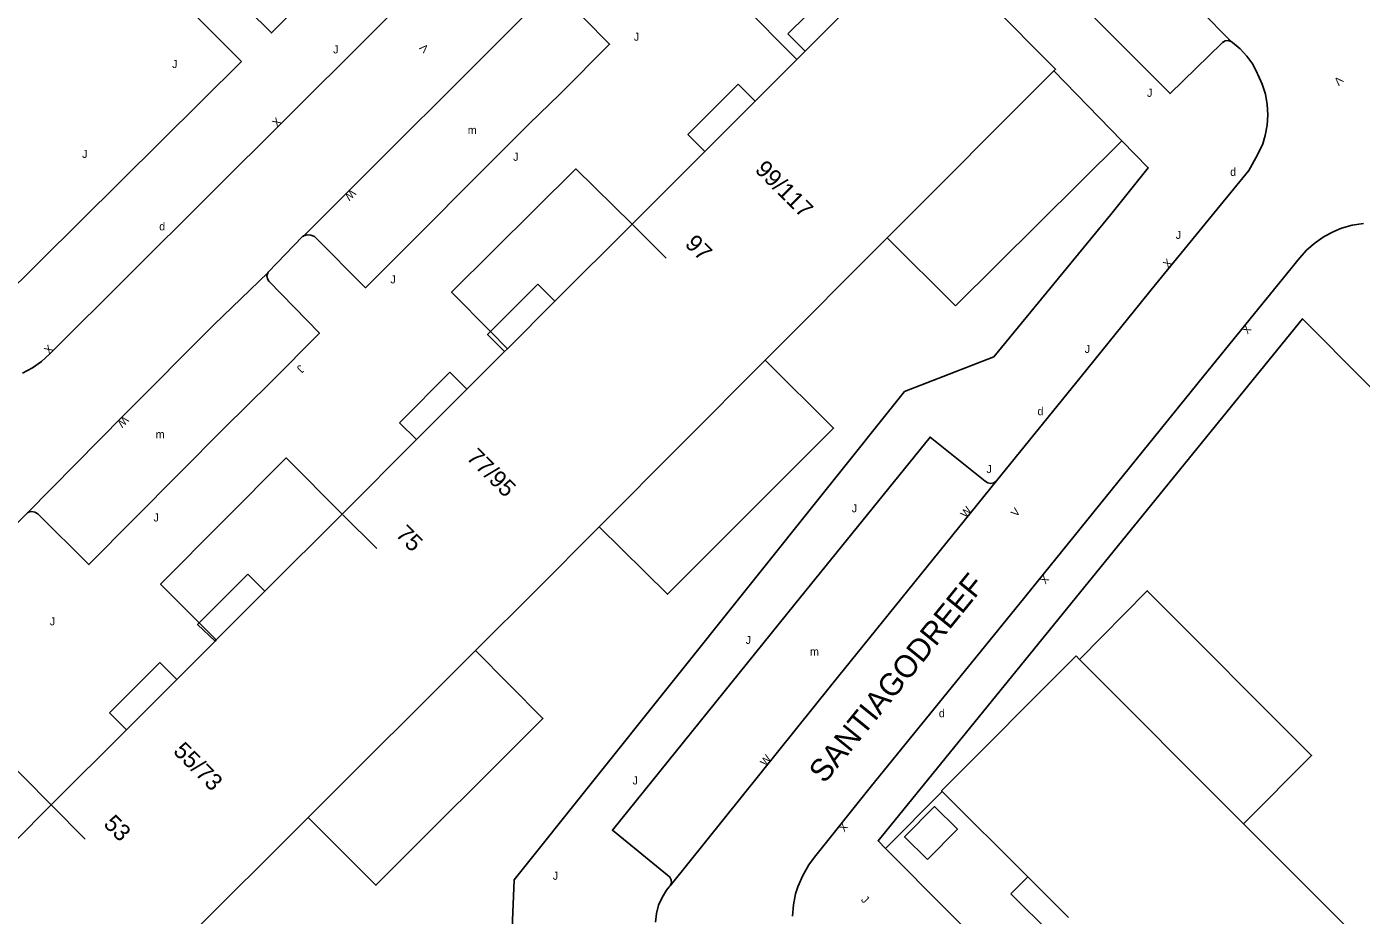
# Model space of a CAD drawing. Extents: x 134999 to 136502, y 457398 to 459002.
# Drawn here: x 135296.2 to 135379.7, y 458766.3 to 458821.8 of the extents above; entities that cross this region are included whole.
import ezdxf

# ---------------------------------------------------------------- set-up
doc = ezdxf.new("R2010")
doc.units = 0
for name, color, linetype in [('RI_DGTB_15', 7, 'Continuous'), ('RI_DGTB_29', 7, 'Continuous'), ('RI_DGTB_3', 7, 'Continuous'), ('RI_DGTB_30', 7, 'Continuous'), ('RI_DGTB_31', 7, 'Continuous'), ('RI_DGTB_35', 7, 'Continuous'), ('RI_DGTB_36', 7, 'Continuous'), ('RI_DGTB_37', 7, 'Continuous'), ('RI_DGTB_4', 7, 'Continuous'), ('RI_DGTB_43', 7, 'Continuous'), ('RI_DGTB_48', 7, 'Continuous'), ('RI_DGTB_53', 7, 'Continuous'), ('RI_DGTB_54', 7, 'Continuous'), ('RI_DGTB_6', 7, 'Continuous'), ('RI_DGTB_7', 7, 'Continuous')]:
    doc.layers.add(name, color=color, linetype=linetype)

msp = doc.modelspace()

# ---------------------------------------------------------------- linework, layer by layer
at = {"layer": 'RI_DGTB_15'}
for p, q in [((135334.076, 458809.468), (135336.199, 458807.348)), ((135315.995, 458791.308), (135318.118, 458789.188)), ((135297.784, 458773.153), (135299.907, 458771.033))]:
    msp.add_line(p, q, dxfattribs=at)
at = {"layer": 'RI_DGTB_3'}
for points in [[(135344.888, 458820.28), (135348.035, 458823.427)], [(135344.364, 458819.755), (135341.77, 458817.161)], [(135344.364, 458819.755), (135344.888, 458820.28)], [(135341.77, 458817.161), (135338.623, 458814.014)], [(135338.623, 458814.014), (135334.077, 458809.468)], [(135329.254, 458804.645), (135334.077, 458809.468)], [(135326.293, 458801.684), (135329.254, 458804.645)], [(135323.753, 458799.145), (135326.109, 458801.5)], [(135326.109, 458801.5), (135326.293, 458801.684)], [(135320.606, 458795.998), (135323.753, 458799.145)], [(135315.956, 458791.348), (135320.606, 458795.998)], [(135315.956, 458791.348), (135311.132, 458786.523)], [(135311.132, 458786.523), (135308.091, 458783.482)], [(135305.617, 458781.008), (135308.02, 458783.411)], [(135308.02, 458783.411), (135308.091, 458783.482)], [(135361.822, 458782.478), (135353.418, 458774.058), (135353.464, 458774.012)], [(135302.471, 458777.861), (135305.617, 458781.008)], [(135297.774, 458773.164), (135302.471, 458777.861)], [(135353.464, 458774.012), (135358.803, 458768.674)], [(135297.774, 458773.164), (135293.08, 458768.471)], [(135358.803, 458768.674), (135361.343, 458766.134)]]:
    msp.add_lwpolyline(points, dxfattribs=at)
at = {"layer": 'RI_DGTB_4'}
for p, q in [((135360.442, 458819.043), (135350.026, 458808.615)), ((135342.495, 458801.061), (135350.026, 458808.615)), ((135332.028, 458790.552), (135342.393, 458800.959)), ((135342.393, 458800.959), (135342.495, 458801.061)), ((135313.827, 458772.383), (135324.297, 458782.816)), ((135324.297, 458782.816), (135324.398, 458782.917)), ((135361.822, 458782.478), (135362.042, 458782.257)), ((135362.042, 458782.257), (135372.299, 458771.977)), ((135313.827, 458772.383), (135306.141, 458764.725)), ((135379.932, 458764.355), (135372.299, 458771.977))]:
    msp.add_line(p, q, dxfattribs=at)
for points in [[(135352.185, 458827.577), (135360.547, 458819.149), (135360.442, 458819.043)], [(135332.028, 458790.552), (135328.01, 458786.515), (135324.398, 458782.917)]]:
    msp.add_lwpolyline(points, dxfattribs=at)
at = {"layer": 'RI_DGTB_48'}
for p, q in [((135354.29, 458804.364), (135364.687, 458814.683)), ((135350.026, 458808.615), (135354.29, 458804.364)), ((135353.464, 458774.012), (135349.907, 458770.434))]:
    msp.add_line(p, q, dxfattribs=at)
for points in [[(135342.393, 458800.959), (135346.668, 458796.72), (135336.29, 458786.34), (135332.028, 458790.552)], [(135372.299, 458771.977), (135376.541, 458776.257), (135366.278, 458786.552), (135362.042, 458782.257)], [(135324.297, 458782.816), (135328.509, 458778.572), (135318.073, 458768.15), (135313.827, 458772.383)]]:
    msp.add_lwpolyline(points, dxfattribs=at)
at = {"layer": 'RI_DGTB_53'}
msp.add_line((135360.442, 458819.043), (135364.687, 458814.683), dxfattribs=at)
for points in [[(135309.678, 458819.627), (135294.54, 458804.658), (135281.101, 458818.125)], [(135363.992, 458810.071), (135366.333, 458812.993), (135364.687, 458814.683)]]:
    msp.add_lwpolyline(points, dxfattribs=at)
at = {"layer": 'RI_DGTB_54'}
for p, q in [((135329.466, 458824.62), (135313.535, 458808.723)), ((135296.293, 458791.419), (135293.015, 458788.142))]:
    msp.add_line(p, q, dxfattribs=at)
for points in [[(135320.319, 458830.28), (135311.552, 458821.422), (135301.025, 458831.815), (135293.254, 458839.459), (135260.543, 458872.19), (135253.283, 458879.412), (135253.119, 458879.664), (135252.853, 458880.182), (135252.66, 458880.733), (135252.544, 458881.304), (135251.932, 458893.173), (135253.864, 458893.131), (135256.444, 458893.139), (135258.369, 458893.2), (135260.29, 458893.34)], [(135295.983, 458800.157), (135296.598, 458800.49), (135297.171, 458800.891), (135297.695, 458801.355), (135332.443, 458835.983), (135338.927, 458842.503), (135340.278, 458843.804), (135340.631, 458844.205), (135341.034, 458844.769), (135341.369, 458845.376), (135341.633, 458846.017), (135341.82, 458846.684), (135341.93, 458847.368), (135341.96, 458848.061), (135341.947, 458848.228), (135341.843, 458848.936), (135341.661, 458849.629), (135341.402, 458850.297), (135341.071, 458850.932), (135340.667, 458851.612), (135340.208, 458852.255), (135338.788, 458853.706)], [(135371.512, 458820.889), (135371.33, 458820.945), (135371.141, 458820.923), (135370.978, 458820.825), (135370.941, 458820.787), (135367.706, 458817.629), (135349.507, 458835.866), (135352.703, 458839.056), (135352.789, 458839.256), (135352.797, 458839.473), (135352.726, 458839.678), (135352.66, 458839.773)], [(135371.512, 458820.889), (135365.704, 458826.775), (135355.822, 458836.672), (135352.66, 458839.773)], [(135281.101, 458818.125), (135296.263, 458833.042), (135309.678, 458819.627)], [(135352.185, 458827.577), (135348.687, 458831.07), (135340.872, 458823.277), (135344.364, 458819.755)], [(135329.466, 458824.62), (135329.376, 458824.432), (135329.363, 458824.224), (135329.429, 458824.026), (135329.452, 458823.989), (135332.672, 458820.711), (135329.579, 458817.612), (135327.634, 458815.707), (135317.41, 458805.488), (135314.222, 458808.692), (135314.006, 458808.782), (135313.772, 458808.795), (135313.547, 458808.729), (135313.535, 458808.723)], [(135356.852, 458793.424), (135362.145, 458799.937), (135366.796, 458805.703), (135372.618, 458812.826), (135373.164, 458813.808), (135373.494, 458814.491), (135373.651, 458815.001), (135373.772, 458815.643), (135373.814, 458816.296), (135373.776, 458816.948), (135373.659, 458817.591), (135373.464, 458818.215), (135373.194, 458818.81), (135373.151, 458818.908), (135372.862, 458819.456), (135372.504, 458819.963), (135372.083, 458820.419), (135371.608, 458820.818), (135371.512, 458820.889)], [(135334.077, 458809.468), (135330.568, 458812.918), (135322.8, 458805.206), (135325.236, 458802.749)], [(135363.992, 458810.071), (135356.686, 458801.168), (135351.104, 458799.001), (135326.699, 458768.496), (135326.424, 458761.367), (135325.042, 458759.93), (135319.661, 458759.833), (135313.212, 458753.428), (135313.18, 458736.631), (135320.599, 458729.153)], [(135344.096, 458766.22), (135344.157, 458766.916), (135344.296, 458767.601), (135344.436, 458768.057), (135344.745, 458768.758), (135345.125, 458769.423), (135345.469, 458769.912), (135349.034, 458774.361), (135358.278, 458785.705), (135369.808, 458799.984), (135375.793, 458807.342), (135376.249, 458807.852), (135376.762, 458808.304), (135377.324, 458808.694), (135377.928, 458809.016), (135378.409, 458809.212), (135379.087, 458809.399), (135379.783, 458809.508)], [(135313.535, 458808.723), (135313.491, 458808.698), (135311.34, 458806.475), (135311.309, 458806.425)], [(135311.309, 458806.425), (135311.257, 458806.243), (135311.283, 458806.055), (135311.384, 458805.895), (135314.54, 458802.656), (135311.461, 458799.556), (135308.61, 458796.73), (135300.128, 458788.188), (135296.934, 458791.359), (135296.762, 458791.468), (135296.562, 458791.502), (135296.364, 458791.457), (135296.293, 458791.419)], [(135296.293, 458791.419), (135302.299, 458797.508), (135307.952, 458803.188), (135311.309, 458806.425)], [(135402.655, 458776.793), (135393.778, 458785.705), (135383.876, 458795.611), (135375.983, 458803.551), (135349.448, 458770.926), (135349.907, 458770.434)], [(135325.236, 458802.749), (135326.293, 458801.684)], [(135356.852, 458793.424), (135356.691, 458793.308), (135356.497, 458793.265), (135356.302, 458793.3), (135356.147, 458793.399), (135352.7, 458796.158), (135344.241, 458785.705), (135332.846, 458771.581), (135336.298, 458768.784), (135336.443, 458768.662), (135336.526, 458768.491), (135336.532, 458768.302), (135336.46, 458768.126), (135336.45, 458768.112)], [(135315.956, 458791.348), (135312.466, 458794.853), (135304.613, 458786.969), (135307.032, 458784.544)], [(135356.852, 458793.424), (135346.556, 458780.698), (135336.45, 458768.112)], [(135307.032, 458784.544), (135308.091, 458783.482)], [(135297.774, 458773.164), (135294.298, 458776.673), (135286.411, 458768.843), (135288.892, 458766.403)], [(135349.907, 458770.434), (135357.769, 458762.543), (135360.295, 458765.081)], [(135336.45, 458768.112), (135336.39, 458768.046), (135336.229, 458767.841), (135335.949, 458767.386), (135335.739, 458766.895), (135335.605, 458766.377), (135335.549, 458765.846)]]:
    msp.add_lwpolyline(points, dxfattribs=at)
at = {"layer": 'RI_DGTB_6'}
msp.add_lwpolyline([(135352.537, 458769.76), (135351.108, 458771.176), (135352.977, 458773.064), (135354.406, 458771.648), (135352.537, 458769.76)], dxfattribs=at)
at = {"layer": 'RI_DGTB_7'}
for p, q in [((135346.975, 458824.488), (135343.807, 458821.362)), ((135343.807, 458821.362), (135344.888, 458820.28)), ((135340.71, 458818.223), (135337.563, 458815.076)), ((135341.77, 458817.161), (135340.71, 458818.223)), ((135337.563, 458815.076), (135338.623, 458814.014)), ((135329.254, 458804.645), (135328.194, 458805.707)), ((135322.693, 458800.206), (135319.546, 458797.059)), ((135323.753, 458799.145), (135322.693, 458800.206)), ((135319.546, 458797.059), (135320.606, 458795.998)), ((135308.193, 458785.705), (135310.072, 458787.585)), ((135310.072, 458787.585), (135311.132, 458786.523)), ((135301.411, 458778.922), (135304.557, 458782.069)), ((135304.557, 458782.069), (135305.617, 458781.008)), ((135302.471, 458777.861), (135301.411, 458778.922))]:
    msp.add_line(p, q, dxfattribs=at)
for points in [[(135328.194, 458805.707), (135325.236, 458802.749)], [(135325.236, 458802.749), (135325.047, 458802.56), (135326.109, 458801.5)], [(135307.032, 458784.544), (135308.193, 458785.705)], [(135308.02, 458783.411), (135306.926, 458784.438), (135307.032, 458784.544)], [(135357.751, 458767.619), (135358.803, 458768.674)], [(135360.295, 458765.081), (135357.751, 458767.619)]]:
    msp.add_lwpolyline(points, dxfattribs=at)

# ---------------------------------------------------------------- texts
at = {"layer": 'RI_DGTB_29'}
for p in [(135371.456, 458812.485), (135304.528, 458809.078), (135359.418, 458797.524), (135353.253, 458778.648)]:
    msp.add_text('d', height=0.5, dxfattribs=at).set_placement(p)
at = {"layer": 'RI_DGTB_30'}
for s, height, rotation, p in [('V', 0.5, 135.1279, (135321.408, 458820.477)), ('V', 0.5, 224.96944, (135378.21, 458818.759)), ('X', 0.5, 44.87661, (135311.887, 458815.505)), ('W', 0.5, 224.96944, (135316.517, 458811.692)), ('X', 0.5, 44.96943, (135367.564, 458806.682)), ('X', 0.5, 230.86128, (135372.434, 458803.214)), ('X', 0.5, 44.87661, (135297.639, 458801.299)), ('W', 0.5, 224.96944, (135302.31, 458797.519)), ('W', 0.499, 51.05668, (135354.945, 458791.067)), ('V', 0.499, 51.05668, (135358.096, 458791.133)), ('X', 0.5, 230.95555, (135359.801, 458787.589)), ('W', 0.499, 51.05668, (135342.422, 458775.551)), ('X', 0.5, 230.95555, (135347.227, 458772.103))]:
    msp.add_text(s, height=height, rotation=rotation, dxfattribs=at).set_placement(p)
at = {"layer": 'RI_DGTB_31'}
for p in [(135334.191, 458820.93), (135315.4, 458820.137), (135305.328, 458819.224), (135366.26, 458817.425), (135299.709, 458813.607), (135326.648, 458813.427), (135368.056, 458808.546), (135318.973, 458805.763), (135362.365, 458801.418), (135356.228, 458793.908), (135304.173, 458790.883), (135347.807, 458791.457), (135297.689, 458784.392), (135341.175, 458783.228), (135334.11, 458774.447), (135329.122, 458768.488)]:
    msp.add_text('J', height=0.5, dxfattribs=at).set_placement(p)
for rotation, p in [(225.19469, (135313.311, 458800.709)), (314.99545, (135348.352, 458767.208))]:
    msp.add_text('J', height=0.5, rotation=rotation, dxfattribs=at).set_placement(p)
at = {"layer": 'RI_DGTB_35'}
msp.add_text('99/117', height=1.054, rotation=315, dxfattribs=at).set_placement((135341.698, 458812.816))
at = {"layer": 'RI_DGTB_36'}
for s, rotation, p in [('97', 315, (135337.323, 458808.172)), ('77/95', 314.9918, (135323.676, 458794.818)), ('75', 315, (135319.243, 458790.021)), ('55/73', 314.9918, (135305.346, 458776.462)), ('53', 315, (135300.992, 458771.915))]:
    msp.add_text(s, height=1.054, rotation=rotation, dxfattribs=at).set_placement(p)
at = {"layer": 'RI_DGTB_37'}
msp.add_text('SANTIAGODREEF', height=1.4, rotation=50.97519, dxfattribs=at).set_placement((135346.102, 458774.451))
at = {"layer": 'RI_DGTB_43'}
for p in [(135323.809, 458815.098), (135304.307, 458796.081), (135345.196, 458782.502)]:
    msp.add_text('m', height=0.5, dxfattribs=at).set_placement(p)

doc.saveas('drawing.dxf')
